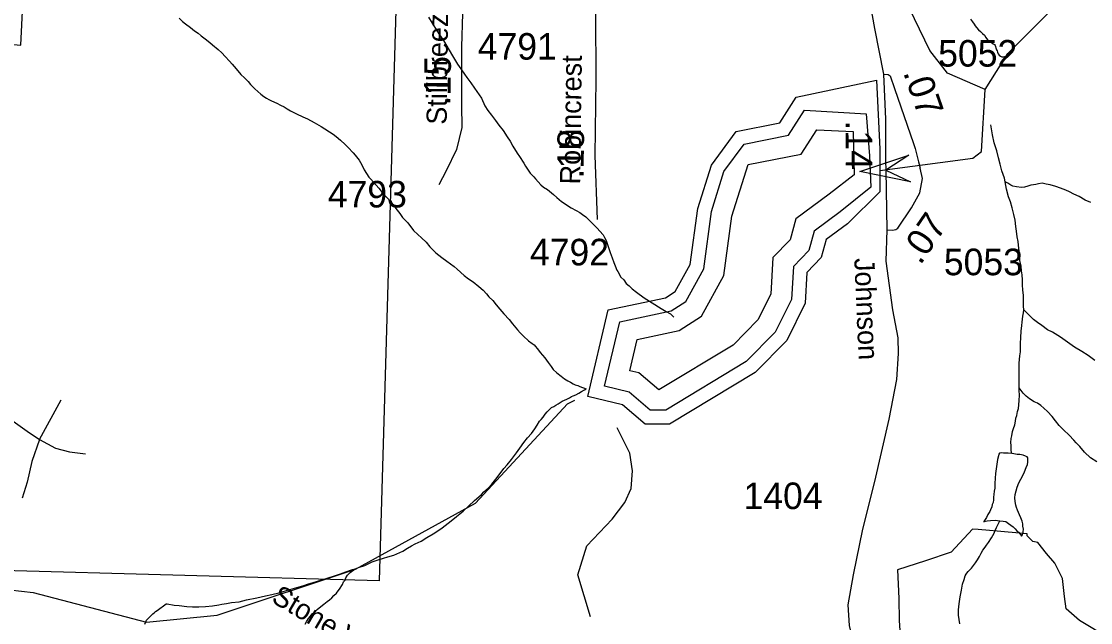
# Model space of a CAD drawing. Extents: x 2001466 to 2224147, y 644118 to 847247.
# Drawn here: x 2068297 to 2073326, y 675928 to 678756 of the extents above; entities that cross this region are included whole.
import ezdxf

# ---------------------------------------------------------------- set-up
doc = ezdxf.new("R2010")
doc.units = 0
for name, color, linetype in [('Exist Boundary Political City Limit New', 7, 'Continuous'), ('Exist Hydrographic Buffer Line', 7, 'Continuous'), ('Exist Hydrographic Creek Single Shore', 7, 'Continuous'), ('Exist Hydrographic Lake Shore', 7, 'Continuous'), ('Exist Hydrographic Misc Water Feature', 7, 'Continuous'), ('Exist Road Non-System Type 51', 7, 'Continuous'), ('Exist Road Non-System Type 51 Label', 7, 'Continuous'), ('Exist Road Secondary Mileage Hundredths English Label', 7, 'Continuous'), ('Exist Road Secondary Structure Standard Bridge Attributed CELL', 7, 'Continuous'), ('Exist Road Secondary Type 51 Attributed', 7, 'Continuous'), ('Exist Road Secondary Type 51 Label', 7, 'Continuous'), ('Exist Road Secondary Type 51 Number Label', 7, 'Continuous'), ('Map Preparation Boundary City Limit Buffer Line', 7, 'Continuous')]:
    doc.layers.add(name, color=color, linetype=linetype)

msp = doc.modelspace()

# ---------------------------------------------------------------- linework, layer by layer
at = {"layer": 'Exist Boundary Political City Limit New'}
for points in [[(2070065, 679078.5), (2069979.9, 676124.6), (2067235.2, 676200.2), (2067007.2, 676474), (2066845.5, 676712.3), (2066718.2, 677001.4), (2066684.1, 677222.8), (2066689.2, 677418.8), (2066711.6, 677519), (2066797.6, 677765.7), (2066838.9, 678102.1), (2066857.5, 678775), (2068293.8, 678644.4), (2068319.2, 679155.1), (2070065, 679078.5)], [(2073419.4, 675849.8), (2073274.6, 675937.8), (2073211.6, 675992.4), (2073202.9, 676050.4), (2073194.2, 676136.3), (2073157.1, 676208.1), (2073119, 676253.1), (2073077.1, 676305.6), (2073054.8, 676309.6), (2073027.9, 676336.9), (2073028, 676346.1), (2072796.4, 676365.6), (2072770.9, 676367.7), (2072669.8, 676258.9), (2072549.9, 676218.5), (2072417.8, 676176.8), (2072423.5, 676042.1), (2072426.2, 675937.6), (2072431.8, 675842.2)]]:
    msp.add_lwpolyline(points, dxfattribs=at)
at = {"layer": 'Exist Hydrographic Buffer Line'}
for p, q in [((2071904.7, 678220.1), (2071979.7, 678337.4)), ((2071979.7, 678337.4), (2072269.6, 678320.9)), ((2072269.6, 678320.9), (2072285.8, 678123.8)), ((2071965.1, 678131.8), (2072037.7, 678245.3)), ((2072037.7, 678245.3), (2072209.4, 678237.4)), ((2071697, 678178.7), (2071904.7, 678220.1)), ((2072209.4, 678237.4), (2072214, 678033.4)), ((2071601.4, 678049.9), (2071697, 678178.7)), ((2071714.5, 678081.9), (2071965.1, 678131.8)), ((2072285.8, 678123.8), (2072292.8, 677975.4)), ((2071542.4, 677861), (2071601.4, 678049.9)), ((2071638.9, 677839.7), (2071714.5, 678081.9)), ((2072214, 678033.4), (2072095.7, 677942.7)), ((2072095.7, 677942.7), (2071939.3, 677827.7)), ((2072292.8, 677975.4), (2072148.2, 677859.2)), ((2071506.4, 677591.5), (2071542.4, 677861)), ((2072148.2, 677859.2), (2072025.2, 677768.7)), ((2071601.5, 677560.1), (2071638.9, 677839.7)), ((2071939.3, 677827.7), (2071912.2, 677728.5)), ((2072025.2, 677768.7), (2072000.5, 677678.4)), ((2071912.2, 677728.5), (2071831.7, 677644.6)), ((2071831.7, 677644.6), (2071821.4, 677472.9)), ((2072000.5, 677678.4), (2071927.8, 677602.6)), ((2071421.9, 677438.4), (2071506.4, 677591.5)), ((2071927.8, 677602.6), (2071918.5, 677447.1)), ((2071495.9, 677369), (2071601.5, 677560.1)), ((2071821.4, 677472.9), (2071761.3, 677351.3)), ((2071918.5, 677447.1), (2071842.5, 677293.4)), ((2071111.5, 677343.3), (2071352.3, 677393.9)), ((2071352.3, 677393.9), (2071421.9, 677438.4)), ((2071040.2, 677040.2), (2071111.5, 677343.3)), ((2071390.2, 677301.3), (2071495.9, 677369)), ((2071761.3, 677351.3), (2071645.3, 677233.6)), ((2071193, 677259.8), (2071390.2, 677301.3)), ((2071842.5, 677293.4), (2071706.6, 677155.6)), ((2071158.4, 677112.8), (2071193, 677259.8)), ((2071645.3, 677233.6), (2071294.6, 677022.8)), ((2071706.6, 677155.6), (2071327.2, 676927.5)), ((2071201.2, 677102.5), (2071158.4, 677112.8)), ((2071294.6, 677022.8), (2071201.2, 677102.5)), ((2071155.2, 677012.3), (2071040.2, 677040.2)), ((2071255, 676927.2), (2071155.2, 677012.3)), ((2071327.2, 676927.5), (2071255, 676927.2))]:
    msp.add_line(p, q, dxfattribs=at)
at = {"layer": 'Exist Hydrographic Creek Single Shore'}
for points in [[(2072829.5, 678435.8), (2072937.5, 678604.1), (2073344.6, 679012.5), (2073502.5, 679088.1), (2073811.5, 679078.6), (2074086.4, 678971.2), (2074381.3, 679024.1)], [(2072334.5, 678054.3), (2072771.4, 678112.2), (2072812.5, 678144.1), (2072829.5, 678435.8)], [(2068075.5, 676101.4), (2068351.5, 676069.5), (2068884.5, 675930.7), (2069217.5, 675963.3), (2069867.5, 676179.8), (2070433.4, 676489.8), (2070865.5, 676956.7), (2070899.4, 676973.5)]]:
    msp.add_lwpolyline(points, dxfattribs=at)
at = {"layer": 'Exist Hydrographic Lake Shore'}
for p, q in [((2071941.1, 678398.8), (2072318.3, 678478.5)), ((2072318.3, 678478.5), (2072334.5, 678153.9)), ((2071864.5, 678279), (2071941.1, 678398.8)), ((2071659.3, 678238.1), (2071864.5, 678279)), ((2071542.1, 678080.1), (2071659.3, 678238.1)), ((2072334.5, 678153.9), (2072334.5, 677954.6)), ((2071478.1, 677875.3), (2071542.1, 678080.1)), ((2072334.5, 677954.6), (2072183.3, 677803.5)), ((2071443, 677612.4), (2071478.1, 677875.3)), ((2072183.3, 677803.5), (2072082.5, 677729.4)), ((2072082.5, 677729.4), (2072059.4, 677645)), ((2072059.4, 677645), (2071991.9, 677574.6)), ((2071372.5, 677484.7), (2071443, 677612.4)), ((2071991.9, 677574.6), (2071983.2, 677429.9)), ((2071057.2, 677398.9), (2071327, 677455.6)), ((2071327, 677455.6), (2071372.5, 677484.7)), ((2070961.4, 676991.7), (2071057.2, 677398.9)), ((2071983.2, 677429.9), (2071896.6, 677254.9)), ((2071896.6, 677254.9), (2071747.5, 677103.7)), ((2071747.5, 677103.7), (2071345.5, 676861.9)), ((2071124.6, 676952.2), (2070961.4, 676991.7)), ((2071230.9, 676861.5), (2071124.6, 676952.2)), ((2071345.5, 676861.9), (2071230.9, 676861.5))]:
    msp.add_line(p, q, dxfattribs=at)
at = {"layer": 'Exist Hydrographic Misc Water Feature'}
for points in [[(2072829.5, 678435.8), (2072653.5, 678511.5), (2072570.5, 678618.2), (2072377.5, 679019.1), (2072375, 679070.2), (2072367.6, 679129.4), (2072342, 679180.5), (2072292.9, 679275.5), (2072277.5, 679295.3), (2072268.7, 679305.2), (2072253.3, 679326.9), (2072130.2, 679713.7), (2072075.9, 679756.2), (2071543.6, 679974.4), (2071342.6, 680224.5), (2071058.6, 680742.1), (2070799.7, 681088.6), (2070690.6, 681307.3), (2070398.6, 681697.1), (2069789.6, 682287), (2069647.7, 682345.6)], [(2069038.3, 678771.2), (2069054.3, 678755.4), (2069068.4, 678743.6), (2069092, 678727.4), (2069110.2, 678711.6), (2069128.7, 678699.5), (2069142.4, 678687.7), (2069160.5, 678673.6), (2069182.6, 678655.7), (2069196.2, 678645.9), (2069222.6, 678623.6), (2069238.8, 678607.8), (2069254.6, 678590), (2069274.7, 678567.9), (2069288.4, 678554), (2069306.9, 678531.8), (2069328.4, 678505.8), (2069346.7, 678490.1), (2069362.9, 678472.2), (2069375, 678458.2), (2069394.9, 678438.1), (2069422.7, 678414), (2069436.5, 678402.2), (2069448.8, 678394.3), (2069461.1, 678388.4), (2069472.8, 678382.1), (2069498.8, 678370.5), (2069515, 678362.3), (2069532.6, 678354.4), (2069546.8, 678344.5), (2069563, 678334.4), (2069590.9, 678320.4), (2069620.8, 678306.6), (2069643, 678296.7), (2069673.1, 678280.8), (2069707.1, 678260.6), (2069762.7, 678225), (2069777.3, 678214.7), (2069797.2, 678197.1), (2069818.9, 678176.8), (2069833.3, 678162.8), (2069857.2, 678136.9), (2069867.1, 678126.8), (2069885.3, 678103), (2069897.2, 678080.9), (2069909.5, 678057.2)], [(2070212, 678775.5), (2070228.2, 678747.5), (2070260.2, 678697.6), (2070282.1, 678665.4), (2070324.6, 678593.7), (2070348.5, 678554), (2070364.3, 678531.7), (2070380.3, 678507.8), (2070392.6, 678491.8), (2070410.3, 678465.9), (2070428.5, 678442.1), (2070460.9, 678394.2), (2070476.5, 678358.2), (2070490.7, 678336.1), (2070508.7, 678314.3), (2070526.7, 678290.1), (2070542.7, 678268.2), (2070562.6, 678242.5), (2070581.1, 678212.5), (2070595, 678192.1), (2070609, 678168.6), (2070629.1, 678136.3), (2070638.9, 678120.6), (2070659.4, 678088.3), (2070667.2, 678074.5), (2070689.1, 678042.4), (2070707, 678024.7), (2070715.2, 678014.6), (2070739.4, 677986.6), (2070753.3, 677976.7), (2070771.4, 677964.7), (2070799.3, 677940.9), (2070815.7, 677926.7), (2070837.4, 677908.9), (2070883.3, 677879.1), (2070905.5, 677866.9), (2070923.5, 677857.2), (2070935.4, 677846.9), (2070951.6, 677837.1), (2070973.3, 677815.2), (2070979.7, 677809), (2070989.5, 677799.4), (2071005.5, 677783.2), (2071017.6, 677769.2), (2071033.8, 677751.3), (2071039.4, 677739.5), (2071047.8, 677725.2), (2071059.7, 677687.3), (2071066, 677669.4), (2071075.7, 677643.5), (2071083.9, 677621.2), (2071089.8, 677605.3), (2071098, 677585.4), (2071102.1, 677579.5)], [(2072761.6, 678766.3), (2072769.8, 678754.1), (2072777.6, 678742.3), (2072783.3, 678734.1), (2072789.3, 678726.3), (2072799.5, 678716.3), (2072807.5, 678708.2)], [(2072807.5, 678708.2), (2072817.4, 678698.6), (2072827.4, 678690.2), (2072833.6, 678680.3), (2072841.8, 678668.5), (2072851.8, 678662.5), (2072859.8, 678656.5), (2072867.6, 678650.4), (2072873.4, 678646.7), (2072877.9, 678642.4), (2072881.6, 678626.4), (2072883.4, 678622.5), (2072885.9, 678616.4), (2072887.7, 678610.4), (2072892, 678602.5), (2072895.7, 678596.6), (2072901.9, 678592.5), (2072908, 678588.7), (2072914, 678588.7), (2072917.6, 678588.4), (2072943.7, 678596.7)], [(2072924.8, 678000.9), (2072920.9, 678018.5), (2072908.8, 678052.8), (2072900.4, 678084.9), (2072892.6, 678114.5), (2072884.4, 678146.6), (2072880.3, 678160.6), (2072872.5, 678184.4), (2072864.3, 678222.6), (2072856.3, 678268.4)], [(2069909.5, 678057.2), (2069931.5, 678023), (2069939.7, 678013.3), (2069977.2, 677971.4), (2069993.4, 677951.1), (2070013.7, 677929.4), (2070033.8, 677907.3), (2070057.8, 677875.3), (2070077.5, 677851.6), (2070089.8, 677833.5), (2070113.6, 677807.6), (2070141.7, 677771.7), (2070162, 677753.6), (2070177.9, 677737.8), (2070199.9, 677717.9), (2070217.7, 677695.7), (2070245.8, 677667.9), (2070274.1, 677645.8), (2070297.9, 677628), (2070332.1, 677602.1), (2070345.9, 677589.9), (2070380.1, 677560), (2070400, 677544.4), (2070422.2, 677530), (2070448.4, 677508.2), (2070468.3, 677492.2), (2070484.3, 677474.4), (2070496, 677460.5), (2070514.2, 677442.3), (2070530.4, 677422.4), (2070546.4, 677402.5), (2070566.5, 677380.4), (2070590.5, 677354.4), (2070606.5, 677332.6), (2070630.3, 677304.6), (2070642.4, 677290.6), (2070658.6, 677274.8), (2070682.6, 677252.9), (2070698.8, 677240.7), (2070708.8, 677234.7)], [(2073326.7, 677903.5), (2073301.1, 677915.5), (2073272.8, 677931.5), (2073246.6, 677943.2), (2073226.7, 677953.5), (2073208.8, 677961.1), (2073185, 677971.2), (2073162.5, 677979.1), (2073136.6, 677987), (2073117, 677990.8), (2073098.9, 677995.2), (2073080.9, 677991), (2073069, 677988.8), (2073056.7, 677987), (2073044.8, 677984.7), (2073030.6, 677980.8), (2073014.6, 677976.7), (2073000.7, 677974.8), (2072976.9, 677976.8), (2072960.9, 677980.8), (2072950.9, 677984.8), (2072936.9, 677994.6), (2072924.8, 678000.9)], [(2073012, 677399.2), (2073009.7, 677416.9), (2073009.7, 677444.9), (2073009.9, 677468.8), (2073007.7, 677491.1), (2073005.6, 677516.9), (2073005.8, 677540.8), (2073003.6, 677563.1), (2073001.7, 677582.8), (2072999.5, 677605.1), (2072993.5, 677630.7), (2072991.3, 677655), (2072989.4, 677674.7), (2072987.2, 677702.6), (2072985.1, 677720.8), (2072981.2, 677742.9), (2072977.5, 677769), (2072975.1, 677790.8), (2072971.2, 677820.7), (2072965, 677846.8), (2072957, 677878.8), (2072949, 677906.8), (2072940.6, 677930.7), (2072931, 677966.7), (2072924.8, 678000.9)], [(2071102.1, 677579.5), (2071116.1, 677553.4), (2071129.8, 677539.6), (2071142.1, 677523.6), (2071156.2, 677511.7), (2071170, 677497.4), (2071190.3, 677481.8), (2071226.4, 677455.6), (2071263.9, 677431.6), (2071305.9, 677405.8), (2071330.1, 677392), (2071350.2, 677380.1), (2071366.2, 677363.9)], [(2072990.4, 677032.9), (2072990.2, 677063), (2072990.4, 677086.8), (2072990, 677112.9), (2072990.2, 677129.1), (2072990.2, 677149), (2072992.3, 677164.9), (2072992.5, 677183.1), (2072996.2, 677200.8), (2072996.4, 677219), (2072996.2, 677240.9), (2072997.8, 677269.1), (2072999.9, 677298.8), (2073002.1, 677324.8), (2073004, 677341.2), (2073006.2, 677355), (2073007.7, 677369), (2073009.9, 677384.9), (2073012, 677399.2)], [(2073346.4, 677161.5), (2073314.2, 677183.8), (2073284.1, 677203.4), (2073250, 677223.6), (2073184, 677271.3), (2073146.1, 677293.3), (2073123.7, 677305.2), (2073096, 677325.2), (2073075.7, 677339.2), (2073057.7, 677353.3), (2073044, 677367.2), (2073012, 677399.2)], [(2070708.8, 677234.7), (2070728.7, 677209), (2070736.9, 677198.9), (2070758.9, 677172.8), (2070774.6, 677150.9), (2070788.8, 677133), (2070798.6, 677118.9), (2070814.8, 677103), (2070835.1, 677087), (2070850.9, 677074.9), (2070867.1, 677065.1), (2070878.8, 677059.3), (2070892.8, 677051.1), (2070901.2, 677047), (2070913.3, 677043.1), (2070922.7, 677039.3), (2070953, 677027.3)], [(2070733.4, 676874.9), (2070741.2, 676883), (2070751.3, 676894.9), (2070761.1, 676908.8), (2070769.3, 676919), (2070775.3, 676924.9), (2070783.5, 676933), (2070790.8, 676939.2), (2070801.1, 676944.9), (2070811.1, 676951.1), (2070821, 676956.9), (2070831, 676963.1), (2070840.9, 676968.9), (2070851.3, 676975), (2070863, 676978.9), (2070875.1, 676985.2), (2070885, 676991), (2070892.8, 676995.1), (2070905.1, 676999.3), (2070919.2, 677007.3), (2070931.1, 677015.3), (2070945.3, 677023.3), (2070953, 677027.3)], [(2072955, 676723.1), (2072952.9, 676737.2), (2072953.1, 676761.1), (2072950.7, 676774.9), (2072952.9, 676793.2), (2072954.8, 676807.1), (2072959.1, 676827.2), (2072962.8, 676841.2), (2072969.1, 676858.9), (2072973, 676874.9), (2072974.4, 676888.9), (2072979, 676902.9), (2072982.6, 676920.9), (2072986.7, 676934.9), (2072989, 676952.8), (2072990.6, 676972.9), (2072990.9, 676997.2), (2072990.6, 677019.1), (2072990.4, 677032.9)], [(2073355.2, 676684), (2073325.3, 676703.6), (2073296.8, 676729.8), (2073274.8, 676755.8), (2073258.6, 676773.6), (2073247.2, 676785.5), (2073224.8, 676809.6), (2073199, 676835.5), (2073178.9, 676855.5), (2073160.8, 676877.3), (2073144.6, 676897.2), (2073122.7, 676921.2), (2073106.7, 676937.4), (2073092.6, 676949.3), (2073076.8, 676959.4), (2073060.6, 676967.2), (2073038.6, 676981), (2073022.8, 676993.1), (2073008.5, 677007), (2072990.4, 677032.9)], [(2069866.9, 676181.6), (2069886.8, 676189.5), (2069912.8, 676197.4), (2069946.4, 676213.8), (2069974.5, 676223.7), (2070000.6, 676231.6), (2070020.7, 676237.8), (2070048.4, 676245.8), (2070090.4, 676263.8), (2070112.3, 676277.9), (2070132.2, 676289.9), (2070148.4, 676298), (2070176.7, 676311.9), (2070204.4, 676328), (2070234.3, 676346.2), (2070256.1, 676359.9), (2070276.4, 676374.3), (2070318.2, 676406.1), (2070344, 676426.5), (2070374.4, 676452.3), (2070400, 676476.4), (2070427.7, 676502.2), (2070448.2, 676520.2), (2070460.1, 676530.6), (2070471.8, 676542.6), (2070493.9, 676562.4), (2070509.7, 676578.6), (2070527.8, 676602.7), (2070543.8, 676622.5), (2070565.9, 676652.4), (2070581.7, 676670.7), (2070601.8, 676694.5), (2070625.4, 676726.6), (2070641.4, 676748.9), (2070659.4, 676775), (2070677.5, 676797), (2070695.3, 676817), (2070711.3, 676838.9), (2070723.2, 676857), (2070733.4, 676874.9)], [(2072955, 676723.1), (2072939, 676725.1), (2072927.1, 676724.9), (2072916.8, 676724.9), (2072907, 676726.8), (2072901.2, 676724.8), (2072896.9, 676725), (2072895.1, 676720.9), (2072893.2, 676713), (2072888.9, 676695), (2072885.2, 676672.8), (2072881.1, 676650.8), (2072879.3, 676628.8), (2072877.3, 676606.8), (2072875.4, 676583.1), (2072875.6, 676560.8), (2072873.2, 676546.9), (2072871.5, 676531), (2072869.5, 676518.7), (2072869.7, 676504.9), (2072867.2, 676493.1), (2072863.5, 676483.1), (2072861.3, 676472.9), (2072855.5, 676458.8), (2072851.6, 676450.8), (2072843.4, 676437.1), (2072835.6, 676422.8), (2072829.7, 676412.8), (2072825.6, 676406.9), (2072823.7, 676402.7), (2072831.7, 676404.8), (2072839.7, 676406.8), (2072855.7, 676408.8), (2072877.9, 676409.2), (2072899.6, 676407.1)], [(2072899.6, 676407.1), (2072915.4, 676405.1), (2072927.9, 676403.2), (2072939.8, 676394.9), (2072951.5, 676387), (2072961.7, 676379), (2072972, 676369.3), (2072979.6, 676359.2), (2072987.6, 676353.2), (2072995.6, 676343), (2073001.5, 676335.2), (2073005.6, 676341.1), (2073009.5, 676355.1), (2073009.9, 676367.2), (2073007.7, 676381.4), (2073007.9, 676393.1), (2073003.4, 676405.1), (2072997.6, 676421), (2072991.5, 676435.3), (2072987.6, 676445.2), (2072981.6, 676457.1), (2072977.5, 676469.1), (2072973.6, 676481), (2072971.2, 676497.2), (2072969.5, 676515.3), (2072971.4, 676531.3), (2072975.3, 676547.3), (2072981.2, 676565), (2072989.2, 676584.9), (2072997.4, 676603.1), (2073005.2, 676617.4), (2073015.5, 676637.3), (2073023.5, 676657.2), (2073029.2, 676671.4), (2073031, 676683.2), (2073031.2, 676691.3), (2073031.2, 676699), (2073031, 676703.1), (2073027.1, 676707.3), (2073019.1, 676711), (2073009.3, 676715.3), (2072993.3, 676719), (2072981, 676719.2), (2072965.2, 676721.2), (2072955, 676723.1)], [(2072736.4, 676148.7), (2072740.1, 676156.6), (2072744, 676160.9), (2072750.3, 676168.9), (2072757.9, 676176.7), (2072766.1, 676184.7), (2072784.2, 676208.8), (2072794.2, 676222.7), (2072804, 676239), (2072811.8, 676254.9), (2072819.6, 676269.1), (2072830.1, 676282.9), (2072836, 676293), (2072846.1, 676304.8), (2072860, 676327.1), (2072871.7, 676348.8), (2072877.5, 676360.9), (2072883.6, 676375), (2072899.6, 676407.1)], [(2068977.2, 676015.9), (2068981.5, 676015.7), (2069015.3, 676009.8), (2069039.3, 676008.2), (2069075, 676003.9), (2069101, 676002), (2069131.4, 676001.9), (2069163.1, 676004.4), (2069195.3, 676006.4), (2069225.3, 676012.4), (2069239.2, 676014.4), (2069261.2, 676018.3), (2069285.1, 676022.4), (2069321, 676026.3), (2069355.1, 676034.5), (2069403.3, 676044.7), (2069445.3, 676054.5), (2069475.2, 676060.9), (2069507, 676068.7), (2069558.9, 676083.1), (2069592.7, 676093), (2069625.1, 676103.1), (2069643, 676108.9), (2069685, 676121.2), (2069734.8, 676137.2), (2069768.9, 676147.4), (2069797, 676157.3), (2069822.8, 676167.2), (2069854.6, 676177.4), (2069866.9, 676181.6)], [(2069631.3, 675921.3), (2069639.1, 675935.1), (2069647.1, 675947.3), (2069657.1, 675959.1), (2069665.1, 675969.3), (2069677, 675979.2), (2069687.3, 675989.1), (2069697.1, 675997.3), (2069719.2, 676015.4), (2069735.2, 676027.2), (2069745.1, 676035.4), (2069757, 676045.4), (2069767, 676055.2), (2069778.9, 676067.2), (2069786.9, 676077.3), (2069792.9, 676085.4), (2069806.8, 676107.2), (2069812.5, 676119.3), (2069819.1, 676127.3), (2069822.8, 676139.3), (2069830.8, 676151.4), (2069842.5, 676163.4), (2069866.9, 676181.6)], [(2072710.5, 675922.6), (2072704.4, 675962.5), (2072704.6, 675988.8), (2072708.3, 676016.7), (2072712.4, 676048.9), (2072718.1, 676080.9), (2072724.1, 676108.8), (2072732.1, 676130.7), (2072736.4, 676148.7)], [(2068877.3, 675921.5), (2068881.4, 675931.5), (2068885.5, 675939.8), (2068893.1, 675947.6), (2068903.3, 675957.8), (2068907.4, 675961.6), (2068915, 675969.8), (2068923.2, 675975.8), (2068927.3, 675979.7), (2068935.1, 675985.8), (2068977.2, 676015.9)]]:
    msp.add_lwpolyline(points, dxfattribs=at)
at = {"layer": 'Exist Road Non-System Type 51'}
for points in [[(2072493.1, 678182), (2072501.3, 678158.5), (2072516.9, 678095)], [(2072516.9, 678095), (2072524, 678066)], [(2067536.3, 676984.2), (2067603, 677019.8), (2067678.6, 677042), (2067767.5, 677055.3), (2067838.6, 677055.3), (2067923.1, 677046.4), (2067994.2, 677028.7), (2068092, 676988.7), (2068189.8, 676922), (2068323.2, 676828.7), (2068381, 676788.7)], [(2068381, 676788.7), (2068483.2, 676975.3)], [(2070974.3, 675955.7), (2070914.7, 676152.6), (2070956.4, 676289.8), (2071075.7, 676415.1), (2071135.3, 676492.6), (2071165.1, 676558.2), (2071171.1, 676641.8), (2071159.1, 676725.3), (2071099.5, 676844.6)], [(2068381, 676788.7), (2068345.4, 676686.5), (2068323.2, 676588.7), (2068300.9, 676513.2)], [(2068381, 676788.7), (2068456.5, 676748.7), (2068523.2, 676730.9), (2068598.8, 676722)]]:
    msp.add_lwpolyline(points, dxfattribs=at)
at = {"layer": 'Exist Road Secondary Structure Standard Bridge Attributed CELL'}
msp.add_lwpolyline([(2072479.6, 678000.6), (2072240.6, 678049.1), (2072471.8, 678126.6), (2072362.3, 678056.6)], close=True, dxfattribs=at)
at = {"layer": 'Exist Road Secondary Type 51 Attributed'}
for points in [[(2072226.7, 679237), (2072225.1, 679117.8), (2072269.3, 678950.4), (2072308.8, 678722.3), (2072351.8, 678507.3)], [(2070371, 678792.1), (2070367.1, 678636.2), (2070367.1, 678361.4), (2070368.7, 678256), (2070342.6, 678153.4), (2070294.5, 678053.1), (2070259.8, 677986.8)], [(2070997.5, 678792.1), (2070998.3, 678483), (2070993.5, 678124.2), (2071004.6, 677824.2)], [(2072351.8, 678507.3), (2072373.1, 678506.4), (2072382.7, 678500.3), (2072403.4, 678439.6), (2072493.1, 678182)], [(2072351.8, 678507.3), (2072360.7, 678295.1), (2072362, 678099.4)], [(2072362, 678099.4), (2072362.3, 678056.6), (2072367.4, 677776.1)], [(2072367.4, 677776.1), (2072393.8, 677773.7), (2072409.5, 677776.9), (2072419.2, 677783.5), (2072483.9, 677878.3), (2072523.4, 677949.3), (2072536, 678017.2), (2072524, 678066)], [(2072367.4, 677776.1), (2072362.4, 677627.2), (2072394, 677399), (2072419.2, 677268), (2072420.8, 677193.7), (2072412.9, 677071.4), (2072376.6, 676885), (2072308.8, 676591.3), (2072253.5, 676367.9), (2072209.3, 676153.1), (2072184.1, 676011), (2072190.4, 675914.7), (2072222, 675781.3), (2072289.8, 675519.2), (2072614.9, 674207), (2072710.3, 673786.9)]]:
    msp.add_lwpolyline(points, dxfattribs=at)
at = {"layer": 'Map Preparation Boundary City Limit Buffer Line'}
for points in [[(2070065, 679078.5), (2069979.9, 676124.6), (2067235.2, 676200.2), (2067007.2, 676474), (2066845.5, 676712.3), (2066718.2, 677001.4), (2066684.1, 677222.8), (2066689.2, 677418.8), (2066711.6, 677519), (2066797.6, 677765.7), (2066838.9, 678102.1), (2066857.5, 678775), (2068293.8, 678644.4), (2068319.2, 679155.1), (2070065, 679078.5)], [(2073419.4, 675849.8), (2073274.6, 675937.8), (2073211.6, 675992.4), (2073202.9, 676050.4), (2073194.2, 676136.3), (2073157.1, 676208.1), (2073119, 676253.1), (2073077.1, 676305.6), (2073054.8, 676309.6), (2073027.9, 676336.9), (2073028, 676346.1), (2072796.4, 676365.6), (2072770.9, 676367.7), (2072669.8, 676258.9), (2072549.9, 676218.5), (2072417.8, 676176.8), (2072423.5, 676042.1), (2072426.2, 675937.6), (2072431.8, 675842.2)]]:
    msp.add_lwpolyline(points, dxfattribs=at)

# ---------------------------------------------------------------- texts
at = {"layer": 'Exist Road Non-System Type 51 Label'}
msp.add_text('Stone Valley Ct.', height=95, rotation=329.6196, dxfattribs=at).set_placement((2069467.4, 676027.3))
at = {"layer": 'Exist Road Secondary Mileage Hundredths English Label'}
for s, rotation, p in [('.15', 89.2841, (2070314.6, 678360.1)), ('.07', 289.1914, (2072443.2, 678515.5)), ('.14', 270.3766, (2072173.2, 678289.4)), ('.18', 89.2313, (2070940.7, 678016.1)), ('.07', 55.6729, (2072525.2, 677606.2))]:
    msp.add_text(s, height=125, rotation=rotation, dxfattribs=at).set_placement(p)
at = {"layer": 'Exist Road Secondary Type 51 Label'}
for s, rotation, p in [('Stillbreeze', 89.2841, (2070297.2, 678269.3)), ('Robincrest', 89.2313, (2070924.8, 677988.4)), ('Johnson', 272.5278, (2072214, 677641.2))]:
    msp.add_text(s, height=95, rotation=rotation, dxfattribs=at).set_placement(p)
at = {"layer": 'Exist Road Secondary Type 51 Number Label'}
for s, p in [('4791', (2070443.3, 678575.6)), ('5052', (2072609.1, 678542.9)), ('4793', (2069737.9, 677880.5)), ('4792', (2070688.8, 677608.1)), ('5053', (2072635.8, 677561.8)), ('1404', (2071693.4, 676462))]:
    msp.add_text(s, height=125, dxfattribs=at).set_placement(p)

doc.saveas('drawing.dxf')
